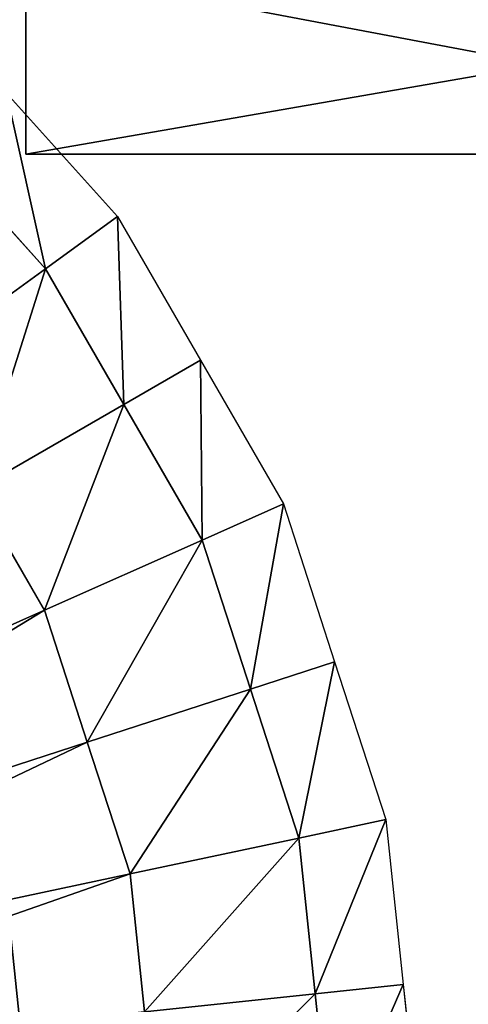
# Model space of a CAD drawing. Extents: x 0 to 31, y 0 to 21.2.
# Tile 561 of 574: x 27.538 to 28.286, y 16.094 to 17.736. Entities that reach past the tile are written whole.
import ezdxf

# ---------------------------------------------------------------- set-up
doc = ezdxf.new("R2010")
doc.units = 0
doc.header["$MEASUREMENT"] = 0
doc.layers.get('0').update_dxf_attribs({"color": 13, "linetype": 'CONTINUOUS'})
for name, color, linetype in [('CAST_IRON', 250, 'CONTINUOUS'), ('GALVANIZED_METAL', 252, 'CONTINUOUS'), ('GRATES', 250, 'CONTINUOUS'), ('STAINLESS_STEEL', 252, 'CONTINUOUS')]:
    doc.layers.add(name, color=color, linetype=linetype)

# ---------------------------------------------------------------- blocks, each defined once
blk = doc.blocks.new('NGM5058UC_TRADECAD_DXF')
at = {"layer": 'GRATES', "color": 0}
for p, q in [((12.0285, 6.88925, 1.46245), (12.0285, 7.20175, 1.46245)), ((12.0285, 6.88925, 1.46245), (12.0285, 7.20175, 1.46245)), ((12.0285, 7.17285, 1.85145), (12.0285, 6.88925, 1.85145)), ((12.0285, 7.17285, 1.85145), (12.0285, 6.88925, 1.85145)), ((12.0285, 6.88925, 1.85145), (12.0285, 6.88925, 1.46245)), ((12.0285, 6.88925, 1.46245), (13.6808, 6.88925, 1.46245)), ((12.0285, 6.88925, 1.85145), (13.6588, 6.88925, 1.85145)), ((12.0285, 6.88925, 1.46245), (13.6808, 6.88925, 1.46245)), ((12.0285, 6.88925, 1.85145), (12.0285, 6.88925, 1.46245)), ((12.0285, 6.88925, 1.85145), (13.6588, 6.88925, 1.85145))]:
    blk.add_line(p, q, dxfattribs=at)
at = {"layer": 'STAINLESS_STEEL', "color": 0}
for p, q in [((11.9964, 6.99115, -0.22375), (12.1816, 6.78555, -0.22375)), ((11.8867, 6.89245, -0.07745), (12.0615, 6.69835, -0.07745)), ((11.8867, 6.89245, -0.07745), (12.0615, 6.69835, -0.07745)), ((12.1816, 6.78555, -0.22375), (12.0615, 6.69835, -0.07745)), ((12.1816, 6.78555, -0.22375), (12.0615, 6.69835, -0.07745)), ((12.1816, 6.78555, -0.22375), (12.3199, 6.54595, -0.22375)), ((12.0615, 6.69835, -0.07745), (11.8286, 6.52915, 0.17945)), ((12.0615, 6.69835, -0.07745), (11.8286, 6.52915, 0.17945)), ((12.0615, 6.69835, -0.07745), (12.1921, 6.47215, -0.07745)), ((12.0615, 6.69835, -0.07745), (12.1921, 6.47215, -0.07745)), ((12.3199, 6.54595, -0.22375), (12.1921, 6.47215, -0.07745)), ((12.3199, 6.54595, -0.22375), (12.1921, 6.47215, -0.07745)), ((12.3199, 6.54595, -0.22375), (12.4583, 6.30625, -0.22375)), ((12.1921, 6.47215, -0.07745), (11.9441, 6.32895, 0.17945)), ((12.1921, 6.47215, -0.07745), (11.9441, 6.32895, 0.17945)), ((12.1921, 6.47215, -0.07745), (12.3227, 6.24595, -0.07745)), ((12.1921, 6.47215, -0.07745), (12.3227, 6.24595, -0.07745)), ((12.0597, 6.12885, 0.17945), (11.9441, 6.32895, 0.17945)), ((12.0597, 6.12885, 0.17945), (11.9441, 6.32895, 0.17945)), ((12.3227, 6.24595, -0.07745), (12.4583, 6.30625, -0.22375)), ((12.3227, 6.24595, -0.07745), (12.4583, 6.30625, -0.22375)), ((12.4583, 6.30625, -0.22375), (12.5438, 6.04315, -0.22375)), ((12.3227, 6.24595, -0.07745), (12.0597, 6.12885, 0.17945)), ((12.3227, 6.24595, -0.07745), (12.0597, 6.12885, 0.17945)), ((12.4034, 5.99755, -0.07745), (12.3227, 6.24595, -0.07745)), ((12.4034, 5.99755, -0.07745), (12.3227, 6.24595, -0.07745)), ((12.0597, 6.12885, 0.17945), (11.1595, 5.72805, 0.17945)), ((12.0597, 6.12885, 0.17945), (11.1595, 5.72805, 0.17945)), ((12.1311, 5.90905, 0.17945), (12.0597, 6.12885, 0.17945)), ((12.1311, 5.90905, 0.17945), (12.0597, 6.12885, 0.17945)), ((12.4034, 5.99755, -0.07745), (12.5438, 6.04315, -0.22375)), ((12.4034, 5.99755, -0.07745), (12.5438, 6.04315, -0.22375)), ((12.5438, 6.04315, -0.22375), (12.6293, 5.77995, -0.22375)), ((12.1311, 5.90905, 0.17945), (12.4034, 5.99755, -0.07745)), ((12.1311, 5.90905, 0.17945), (12.4034, 5.99755, -0.07745)), ((12.4841, 5.74915, -0.07745), (12.4034, 5.99755, -0.07745)), ((12.4841, 5.74915, -0.07745), (12.4034, 5.99755, -0.07745)), ((12.1311, 5.90905, 0.17945), (11.1991, 5.60625, 0.17945)), ((12.1311, 5.90905, 0.17945), (11.1991, 5.60625, 0.17945)), ((12.2025, 5.68925, 0.17945), (12.1311, 5.90905, 0.17945)), ((12.2025, 5.68925, 0.17945), (12.1311, 5.90905, 0.17945)), ((12.4841, 5.74915, -0.07745), (12.6293, 5.77995, -0.22375)), ((12.4841, 5.74915, -0.07745), (12.6293, 5.77995, -0.22375)), ((12.6293, 5.77995, -0.22375), (12.6582, 5.50475, -0.22375)), ((12.2025, 5.68925, 0.17945), (12.4841, 5.74915, -0.07745)), ((12.2025, 5.68925, 0.17945), (12.4841, 5.74915, -0.07745)), ((12.5114, 5.48935, -0.07745), (12.4841, 5.74915, -0.07745)), ((12.5114, 5.48935, -0.07745), (12.4841, 5.74915, -0.07745)), ((12.2025, 5.68925, 0.17945), (11.2386, 5.48435, 0.17945)), ((12.2025, 5.68925, 0.17945), (11.2386, 5.48435, 0.17945)), ((12.2267, 5.45945, 0.17945), (12.2025, 5.68925, 0.17945)), ((12.2267, 5.45945, 0.17945), (12.2025, 5.68925, 0.17945)), ((12.5114, 5.48935, -0.07745), (12.6582, 5.50475, -0.22375)), ((12.5114, 5.48935, -0.07745), (12.6582, 5.50475, -0.22375)), ((12.6582, 5.50475, -0.22375), (12.6871, 5.22955, -0.22375)), ((12.2267, 5.45945, 0.17945), (12.5114, 5.48935, -0.07745)), ((12.2267, 5.45945, 0.17945), (12.5114, 5.48935, -0.07745)), ((12.5387, 5.22955, -0.07745), (12.5114, 5.48935, -0.07745)), ((12.5387, 5.22955, -0.07745), (12.5114, 5.48935, -0.07745))]:
    blk.add_line(p, q, dxfattribs=at)
at = {"layer": 'CAST_IRON', "color": 0}
mesh = blk.add_polyface(dxfattribs=at)
corners = [(10.1441, 8.56815, -0.18725), (13.553, 2.72605, -0.18725), (10.144, 2.72625, -0.18725), (13.553, 8.58075, -0.18725)]
mesh.append_faces([[corners[k] for k in face] for face in [(0, 1, 2), (1, 0, 3)]], dxfattribs={"vtx0": -1, "color": 0})
mesh = blk.add_polyface(dxfattribs=at)
corners = [(11.9395, 5.62755, 1.06005), (12.0412, 5.22805, 0.92545), (11.9815, 5.22805, 1.06005), (11.9979, 5.64005, 0.92545)]
mesh.append_faces([[corners[k] for k in face] for face in [(0, 1, 2), (1, 0, 3)]], dxfattribs={"vtx0": -1, "color": 0})
mesh = blk.add_polyface(dxfattribs=at)
corners = [(12.0085, 5.22805, 0.92545), (11.9979, 5.64005, 0.92545), (11.9659, 5.63325, 0.92545), (12.0412, 5.22805, 0.92545)]
mesh.append_faces([[corners[k] for k in face] for face in [(0, 1, 2), (1, 0, 3)]], dxfattribs={"vtx0": -1, "color": 0})
at = {"layer": 'GALVANIZED_METAL', "color": 0}
mesh = blk.add_polyface(dxfattribs=at)
corners = [(-14.2165, -9.41305, -1.89865), (14.216, 9.40775, -1.89865), (-14.3866, -9.24295, -1.89865), (14.386, 9.23775, -1.89865)]
mesh.append_faces([[corners[k] for k in face] for face in [(0, 1, 2), (1, 0, 3)]], dxfattribs={"vtx0": -1, "color": 0})
mesh = blk.add_polyface(dxfattribs=at)
corners = [(14.216, 9.40775, -1.89865), (-14.2165, 9.40775, -1.89865), (-14.3866, -9.24295, -1.89865)]
mesh.append_faces([[corners[k] for k in face] for face in [(0, 1, 2)]], dxfattribs={"color": 0})
mesh = blk.add_polyface(dxfattribs=at)
corners = [(14.386, 9.23775, -1.89865), (-14.2165, -9.41305, -1.89865), (14.2159, -9.41295, -1.89865)]
mesh.append_faces([[corners[k] for k in face] for face in [(0, 1, 2)]], dxfattribs={"color": 0})
at = {"layer": 'GRATES', "color": 0}
mesh = blk.add_polyface(dxfattribs=at)
corners = [(12.0285, 7.20175, 1.46245), (12.0285, 6.88925, 1.85145), (12.0285, 6.88925, 1.46245), (12.0285, 7.17285, 1.85145)]
mesh.append_faces([[corners[k] for k in face] for face in [(0, 1, 2), (1, 0, 3)]], dxfattribs={"vtx0": -1, "color": 0})
mesh = blk.add_polyface(dxfattribs=at)
corners = [(13.6808, 6.88925, 1.46245), (12.0285, 7.20175, 1.46245), (12.0285, 6.88925, 1.46245), (13.6808, 7.20175, 1.46245)]
mesh.append_faces([[corners[k] for k in face] for face in [(0, 1, 2), (1, 0, 3)]], dxfattribs={"vtx0": -1, "color": 0})
mesh = blk.add_polyface(dxfattribs=at)
corners = [(13.6588, 7.17285, 1.85145), (12.0285, 6.88925, 1.85145), (12.0285, 7.17285, 1.85145), (13.6588, 6.88925, 1.85145)]
mesh.append_faces([[corners[k] for k in face] for face in [(0, 1, 2), (1, 0, 3)]], dxfattribs={"vtx0": -1, "color": 0})
mesh = blk.add_polyface(dxfattribs=at)
corners = [(12.0285, 6.88925, 1.85145), (13.6808, 6.88925, 1.46245), (12.0285, 6.88925, 1.46245), (13.6588, 6.88925, 1.85145)]
mesh.append_faces([[corners[k] for k in face] for face in [(0, 1, 2), (1, 0, 3)]], dxfattribs={"vtx0": -1, "color": 0})
at = {"layer": 'STAINLESS_STEEL', "color": 0}
mesh = blk.add_polyface(dxfattribs=at)
corners = [(11.9964, 6.99115, -0.22375), (12.0615, 6.69835, -0.07745), (11.8867, 6.89245, -0.07745), (12.1816, 6.78555, -0.22375)]
mesh.append_faces([[corners[k] for k in face] for face in [(0, 1, 2), (1, 0, 3)]], dxfattribs={"vtx0": -1, "color": 0})
mesh = blk.add_polyface(dxfattribs=at)
corners = [(11.8867, 6.89245, -0.07745), (11.8286, 6.52915, 0.17945), (11.6739, 6.70085, 0.17945), (12.0615, 6.69835, -0.07745)]
mesh.append_faces([[corners[k] for k in face] for face in [(0, 1, 2), (1, 0, 3)]], dxfattribs={"vtx0": -1, "color": 0})
mesh = blk.add_polyface(dxfattribs=at)
corners = [(12.1816, 6.78555, -0.22375), (12.1921, 6.47215, -0.07745), (12.0615, 6.69835, -0.07745), (12.3199, 6.54595, -0.22375)]
mesh.append_faces([[corners[k] for k in face] for face in [(0, 1, 2), (1, 0, 3)]], dxfattribs={"vtx0": -1, "color": 0})
mesh = blk.add_polyface(dxfattribs=at)
corners = [(12.0615, 6.69835, -0.07745), (11.9441, 6.32895, 0.17945), (11.8286, 6.52915, 0.17945), (12.1921, 6.47215, -0.07745)]
mesh.append_faces([[corners[k] for k in face] for face in [(0, 1, 2), (1, 0, 3)]], dxfattribs={"vtx0": -1, "color": 0})
mesh = blk.add_polyface(dxfattribs=at)
corners = [(12.3199, 6.54595, -0.22375), (12.3227, 6.24595, -0.07745), (12.1921, 6.47215, -0.07745), (12.4583, 6.30625, -0.22375)]
mesh.append_faces([[corners[k] for k in face] for face in [(0, 1, 2), (1, 0, 3)]], dxfattribs={"vtx0": -1, "color": 0})
mesh = blk.add_polyface(dxfattribs=at)
corners = [(12.1921, 6.47215, -0.07745), (12.0597, 6.12885, 0.17945), (11.9441, 6.32895, 0.17945), (12.3227, 6.24595, -0.07745)]
mesh.append_faces([[corners[k] for k in face] for face in [(0, 1, 2), (1, 0, 3)]], dxfattribs={"vtx0": -1, "color": 0})
mesh = blk.add_polyface(dxfattribs=at)
corners = [(11.9441, 6.32895, 0.17945), (11.1595, 5.72805, 0.17945), (11.0954, 5.83895, 0.17945), (12.0597, 6.12885, 0.17945)]
mesh.append_faces([[corners[k] for k in face] for face in [(0, 1, 2), (1, 0, 3)]], dxfattribs={"vtx0": -1, "color": 0})
mesh = blk.add_polyface(dxfattribs=at)
corners = [(12.4583, 6.30625, -0.22375), (12.4034, 5.99755, -0.07745), (12.3227, 6.24595, -0.07745), (12.5438, 6.04315, -0.22375)]
mesh.append_faces([[corners[k] for k in face] for face in [(0, 1, 2), (1, 0, 3)]], dxfattribs={"vtx0": -1, "color": 0})
mesh = blk.add_polyface(dxfattribs=at)
corners = [(12.3227, 6.24595, -0.07745), (12.1311, 5.90905, 0.17945), (12.0597, 6.12885, 0.17945), (12.4034, 5.99755, -0.07745)]
mesh.append_faces([[corners[k] for k in face] for face in [(0, 1, 2), (1, 0, 3)]], dxfattribs={"vtx0": -1, "color": 0})
mesh = blk.add_polyface(dxfattribs=at)
corners = [(12.0597, 6.12885, 0.17945), (11.1991, 5.60625, 0.17945), (11.1595, 5.72805, 0.17945), (12.1311, 5.90905, 0.17945)]
mesh.append_faces([[corners[k] for k in face] for face in [(0, 1, 2), (1, 0, 3)]], dxfattribs={"vtx0": -1, "color": 0})
mesh = blk.add_polyface(dxfattribs=at)
corners = [(12.5438, 6.04315, -0.22375), (12.4841, 5.74915, -0.07745), (12.4034, 5.99755, -0.07745), (12.6293, 5.77995, -0.22375)]
mesh.append_faces([[corners[k] for k in face] for face in [(0, 1, 2), (1, 0, 3)]], dxfattribs={"vtx0": -1, "color": 0})
mesh = blk.add_polyface(dxfattribs=at)
corners = [(12.4034, 5.99755, -0.07745), (12.2025, 5.68925, 0.17945), (12.1311, 5.90905, 0.17945), (12.4841, 5.74915, -0.07745)]
mesh.append_faces([[corners[k] for k in face] for face in [(0, 1, 2), (1, 0, 3)]], dxfattribs={"vtx0": -1, "color": 0})
mesh = blk.add_polyface(dxfattribs=at)
corners = [(12.1311, 5.90905, 0.17945), (11.2386, 5.48435, 0.17945), (11.1991, 5.60625, 0.17945), (12.2025, 5.68925, 0.17945)]
mesh.append_faces([[corners[k] for k in face] for face in [(0, 1, 2), (1, 0, 3)]], dxfattribs={"vtx0": -1, "color": 0})
mesh = blk.add_polyface(dxfattribs=at)
corners = [(12.6293, 5.77995, -0.22375), (12.5114, 5.48935, -0.07745), (12.4841, 5.74915, -0.07745), (12.6582, 5.50475, -0.22375)]
mesh.append_faces([[corners[k] for k in face] for face in [(0, 1, 2), (1, 0, 3)]], dxfattribs={"vtx0": -1, "color": 0})
mesh = blk.add_polyface(dxfattribs=at)
corners = [(12.4841, 5.74915, -0.07745), (12.2267, 5.45945, 0.17945), (12.2025, 5.68925, 0.17945), (12.5114, 5.48935, -0.07745)]
mesh.append_faces([[corners[k] for k in face] for face in [(0, 1, 2), (1, 0, 3)]], dxfattribs={"vtx0": -1, "color": 0})
mesh = blk.add_polyface(dxfattribs=at)
corners = [(12.2025, 5.68925, 0.17945), (11.252, 5.35695, 0.17945), (11.2386, 5.48435, 0.17945), (12.2267, 5.45945, 0.17945)]
mesh.append_faces([[corners[k] for k in face] for face in [(0, 1, 2), (1, 0, 3)]], dxfattribs={"vtx0": -1, "color": 0})
mesh = blk.add_polyface(dxfattribs=at)
corners = [(12.6582, 5.50475, -0.22375), (12.5387, 5.22955, -0.07745), (12.5114, 5.48935, -0.07745), (12.6871, 5.22955, -0.22375)]
mesh.append_faces([[corners[k] for k in face] for face in [(0, 1, 2), (1, 0, 3)]], dxfattribs={"vtx0": -1, "color": 0})
mesh = blk.add_polyface(dxfattribs=at)
corners = [(12.5114, 5.48935, -0.07745), (12.2508, 5.22955, 0.17945), (12.2267, 5.45945, 0.17945), (12.5387, 5.22955, -0.07745)]
mesh.append_faces([[corners[k] for k in face] for face in [(0, 1, 2), (1, 0, 3)]], dxfattribs={"vtx0": -1, "color": 0})
blk = doc.blocks.new('NGM5058UC_TRADECAD_DWG')
at = {"color": 0}
blk.add_blockref('NGM5058UC_TRADECAD_DXF', (15.5194, 10.62185, 1.89865), dxfattribs=at)

msp = doc.modelspace()

# ---------------------------------------------------------------- block references
at = {"color": 0}
msp.add_blockref('NGM5058UC_TRADECAD_DWG', (0, 0), dxfattribs=at)

doc.saveas('drawing.dxf')
